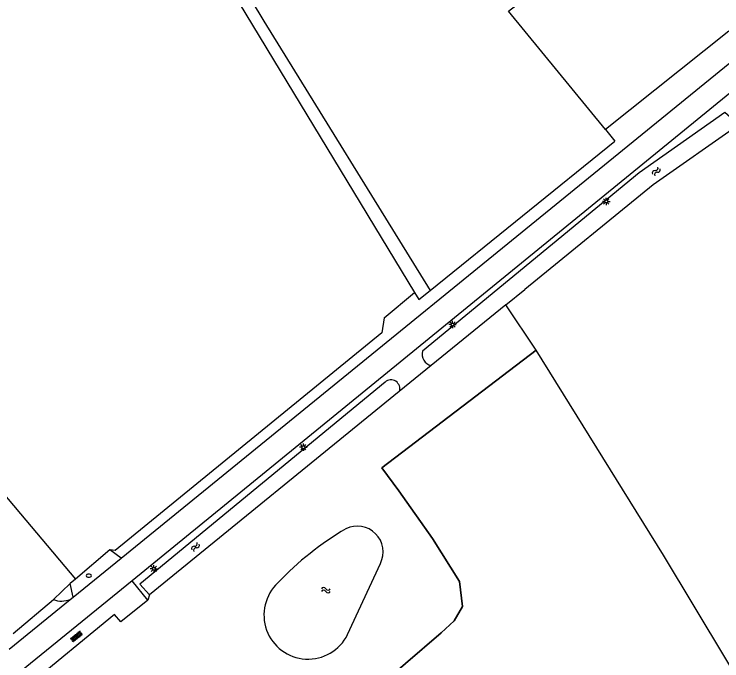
# Model space of a CAD drawing. Extents: x 136000 to 141014, y 402000 to 403500.
# Drawn here: x 136500.5 to 136619.2, y 403337.2 to 403445.7 of the extents above; entities that cross this region are included whole.
import ezdxf

# ---------------------------------------------------------------- set-up
doc = ezdxf.new("R2010")
doc.units = 0
for name, color, linetype in [('gg-afsc-draadraster', 7, 'Continuous'), ('gg-afsc-faunaraster', 7, 'Continuous'), ('gg-afsc-lijn draadraster', 7, 'Continuous'), ('gg-knt-bronhoudergrens', 7, 'Continuous'), ('gg-knt-verharding', 7, 'Continuous'), ('gg-kntw-bovenkant insteek waterloop', 7, 'Continuous'), ('gt-grn-groengrens', 7, 'Continuous'), ('gt-grn-vlakafsluiter', 7, 'Continuous'), ('gt-symb-brandkraan', 7, 'Continuous'), ('gt-symb-lichtmast', 7, 'Continuous'), ('gt-symb-overige verharding', 7, 'Continuous'), ('gt-symb-watersymbool', 7, 'Continuous')]:
    doc.layers.add(name, color=color, linetype=linetype)

# ---------------------------------------------------------------- blocks, each defined once
blk = doc.blocks.new('gt0-LMAST')
at = {"layer": 'gt-symb-lichtmast'}
for p, q in [((-0.18, 0.17), (-0.45, 0.44)), ((0, 0.25), (0, 0.62)), ((0.17, 0.17), (0.44, 0.44)), ((-0.25, 0), (-0.63, 0)), ((-0.18, -0.18), (-0.45, -0.45)), ((0, -0.25), (0, -0.63)), ((0.44, -0.45), (0.17, -0.18)), ((0.25, 0), (0.62, 0))]:
    blk.add_line(p, q, dxfattribs=at)
blk.add_circle((0, 0), 0.25, dxfattribs=at)
blk = doc.blocks.new('gt0-WA')
at = {"layer": 'gt-symb-watersymbool'}
for centre, start, end in [((-0.32, 0.02), 28.0725, 151.9275), ((0.43, 0.42), 208.0725, 331.9275), ((-0.32, -0.43), 28.0725, 151.9275), ((0.43, -0.03), 208.0725, 331.9275)]:
    blk.add_arc(centre, 0.425, start, end, dxfattribs=at)
blk = doc.blocks.new('gt0-OVH')
at = {"layer": 'gt-symb-overige verharding'}
for points in [[(-0.97, 0.3), (-0.97, 0.31), (-0.96, 0.32), (-0.97, 0.33), (-0.97, 0.34), (-0.98, 0.35), (-0.99, 0.35), (-1, 0.36), (-1.01, 0.35), (-1.02, 0.35), (-1.03, 0.34), (-1.03, 0.33), (-1.04, 0.32), (-1.03, 0.31), (-1.03, 0.3), (-1.02, 0.29), (-1.01, 0.29), (-1, 0.28), (-0.99, 0.29), (-0.98, 0.29)], [(-0.87, 0.11), (-0.87, 0.12), (-0.86, 0.13), (-0.87, 0.14), (-0.87, 0.15), (-0.88, 0.16), (-0.89, 0.16), (-0.9, 0.16), (-0.91, 0.16), (-0.92, 0.16), (-0.93, 0.15), (-0.93, 0.14), (-0.94, 0.13), (-0.93, 0.12), (-0.93, 0.11), (-0.92, 0.1), (-0.91, 0.09), (-0.9, 0.09), (-0.89, 0.09), (-0.88, 0.1)], [(-0.77, 0.3), (-0.77, 0.31), (-0.76, 0.32), (-0.77, 0.33), (-0.77, 0.34), (-0.78, 0.35), (-0.79, 0.35), (-0.8, 0.36), (-0.81, 0.35), (-0.82, 0.35), (-0.83, 0.34), (-0.83, 0.33), (-0.84, 0.32), (-0.83, 0.31), (-0.83, 0.3), (-0.82, 0.29), (-0.81, 0.29), (-0.8, 0.28), (-0.79, 0.29), (-0.78, 0.29)], [(-0.67, 0.11), (-0.67, 0.12), (-0.66, 0.13), (-0.67, 0.14), (-0.67, 0.15), (-0.68, 0.16), (-0.69, 0.16), (-0.7, 0.16), (-0.71, 0.16), (-0.72, 0.16), (-0.73, 0.15), (-0.73, 0.14), (-0.74, 0.13), (-0.73, 0.12), (-0.73, 0.11), (-0.72, 0.1), (-0.71, 0.09), (-0.7, 0.09), (-0.69, 0.09), (-0.68, 0.1)], [(-0.57, 0.3), (-0.57, 0.31), (-0.56, 0.32), (-0.57, 0.33), (-0.57, 0.34), (-0.58, 0.35), (-0.59, 0.35), (-0.6, 0.36), (-0.61, 0.35), (-0.62, 0.35), (-0.63, 0.34), (-0.63, 0.33), (-0.64, 0.32), (-0.63, 0.31), (-0.63, 0.3), (-0.62, 0.29), (-0.61, 0.29), (-0.6, 0.28), (-0.59, 0.29), (-0.58, 0.29)], [(-0.47, 0.11), (-0.47, 0.12), (-0.46, 0.13), (-0.47, 0.14), (-0.47, 0.15), (-0.48, 0.16), (-0.49, 0.16), (-0.5, 0.16), (-0.51, 0.16), (-0.52, 0.16), (-0.53, 0.15), (-0.53, 0.14), (-0.54, 0.13), (-0.53, 0.12), (-0.53, 0.11), (-0.52, 0.1), (-0.51, 0.09), (-0.5, 0.09), (-0.49, 0.09), (-0.48, 0.1)], [(-0.37, 0.3), (-0.37, 0.31), (-0.36, 0.32), (-0.37, 0.33), (-0.37, 0.34), (-0.38, 0.35), (-0.39, 0.35), (-0.4, 0.36), (-0.41, 0.35), (-0.42, 0.35), (-0.43, 0.34), (-0.43, 0.33), (-0.44, 0.32), (-0.43, 0.31), (-0.43, 0.3), (-0.42, 0.29), (-0.41, 0.29), (-0.4, 0.28), (-0.39, 0.29), (-0.38, 0.29)], [(-0.27, 0.11), (-0.27, 0.12), (-0.26, 0.13), (-0.27, 0.14), (-0.27, 0.15), (-0.28, 0.16), (-0.29, 0.16), (-0.3, 0.16), (-0.31, 0.16), (-0.32, 0.16), (-0.33, 0.15), (-0.33, 0.14), (-0.34, 0.13), (-0.33, 0.12), (-0.33, 0.11), (-0.32, 0.1), (-0.31, 0.09), (-0.3, 0.09), (-0.29, 0.09), (-0.28, 0.1)], [(-0.17, 0.3), (-0.17, 0.31), (-0.16, 0.32), (-0.17, 0.33), (-0.17, 0.34), (-0.18, 0.35), (-0.19, 0.35), (-0.2, 0.36), (-0.21, 0.35), (-0.22, 0.35), (-0.23, 0.34), (-0.23, 0.33), (-0.24, 0.32), (-0.23, 0.31), (-0.23, 0.3), (-0.22, 0.29), (-0.21, 0.29), (-0.2, 0.28), (-0.19, 0.29), (-0.18, 0.29)], [(-0.07, 0.11), (-0.07, 0.12), (-0.06, 0.13), (-0.07, 0.14), (-0.07, 0.15), (-0.08, 0.16), (-0.09, 0.16), (-0.1, 0.16), (-0.11, 0.16), (-0.12, 0.16), (-0.13, 0.15), (-0.13, 0.14), (-0.14, 0.13), (-0.13, 0.12), (-0.13, 0.11), (-0.12, 0.1), (-0.11, 0.09), (-0.1, 0.09), (-0.09, 0.09), (-0.08, 0.1)], [(0.03, 0.3), (0.03, 0.31), (0.04, 0.32), (0.03, 0.33), (0.03, 0.34), (0.02, 0.35), (0.01, 0.35), (0, 0.36), (-0.01, 0.35), (-0.02, 0.35), (-0.03, 0.34), (-0.03, 0.33), (-0.04, 0.32), (-0.03, 0.31), (-0.03, 0.3), (-0.02, 0.29), (-0.01, 0.29), (0, 0.28), (0.01, 0.29), (0.02, 0.29)], [(0.13, 0.11), (0.13, 0.12), (0.14, 0.13), (0.13, 0.14), (0.13, 0.15), (0.12, 0.16), (0.11, 0.16), (0.1, 0.16), (0.09, 0.16), (0.08, 0.16), (0.07, 0.15), (0.07, 0.14), (0.06, 0.13), (0.07, 0.12), (0.07, 0.11), (0.08, 0.1), (0.09, 0.09), (0.1, 0.09), (0.11, 0.09), (0.12, 0.1)], [(0.23, 0.3), (0.23, 0.31), (0.24, 0.32), (0.23, 0.33), (0.23, 0.34), (0.22, 0.35), (0.21, 0.35), (0.2, 0.36), (0.19, 0.35), (0.18, 0.35), (0.17, 0.34), (0.17, 0.33), (0.16, 0.32), (0.17, 0.31), (0.17, 0.3), (0.18, 0.29), (0.19, 0.29), (0.2, 0.28), (0.21, 0.29), (0.22, 0.29)], [(0.33, 0.11), (0.33, 0.12), (0.34, 0.13), (0.33, 0.14), (0.33, 0.15), (0.32, 0.16), (0.31, 0.16), (0.3, 0.16), (0.29, 0.16), (0.28, 0.16), (0.27, 0.15), (0.27, 0.14), (0.26, 0.13), (0.27, 0.12), (0.27, 0.11), (0.28, 0.1), (0.29, 0.09), (0.3, 0.09), (0.31, 0.09), (0.32, 0.1)], [(0.43, 0.3), (0.43, 0.31), (0.44, 0.32), (0.43, 0.33), (0.43, 0.34), (0.42, 0.35), (0.41, 0.35), (0.4, 0.36), (0.39, 0.35), (0.38, 0.35), (0.37, 0.34), (0.37, 0.33), (0.36, 0.32), (0.37, 0.31), (0.37, 0.3), (0.38, 0.29), (0.39, 0.29), (0.4, 0.28), (0.41, 0.29), (0.42, 0.29)], [(0.53, 0.11), (0.53, 0.12), (0.54, 0.13), (0.53, 0.14), (0.53, 0.15), (0.52, 0.16), (0.51, 0.16), (0.5, 0.16), (0.49, 0.16), (0.48, 0.16), (0.47, 0.15), (0.47, 0.14), (0.46, 0.13), (0.47, 0.12), (0.47, 0.11), (0.48, 0.1), (0.49, 0.09), (0.5, 0.09), (0.51, 0.09), (0.52, 0.1)], [(0.63, 0.3), (0.63, 0.31), (0.64, 0.32), (0.63, 0.33), (0.63, 0.34), (0.62, 0.35), (0.61, 0.35), (0.6, 0.36), (0.59, 0.35), (0.58, 0.35), (0.57, 0.34), (0.57, 0.33), (0.56, 0.32), (0.57, 0.31), (0.57, 0.3), (0.58, 0.29), (0.59, 0.29), (0.6, 0.28), (0.61, 0.29), (0.62, 0.29)], [(0.73, 0.11), (0.73, 0.12), (0.74, 0.13), (0.73, 0.14), (0.73, 0.15), (0.72, 0.16), (0.71, 0.16), (0.7, 0.16), (0.69, 0.16), (0.68, 0.16), (0.67, 0.15), (0.67, 0.14), (0.66, 0.13), (0.67, 0.12), (0.67, 0.11), (0.68, 0.1), (0.69, 0.09), (0.7, 0.09), (0.71, 0.09), (0.72, 0.1)], [(0.83, 0.3), (0.83, 0.31), (0.84, 0.32), (0.83, 0.33), (0.83, 0.34), (0.82, 0.35), (0.81, 0.35), (0.8, 0.36), (0.79, 0.35), (0.78, 0.35), (0.77, 0.34), (0.77, 0.33), (0.76, 0.32), (0.77, 0.31), (0.77, 0.3), (0.78, 0.29), (0.79, 0.29), (0.8, 0.28), (0.81, 0.29), (0.82, 0.29)], [(0.93, 0.11), (0.93, 0.12), (0.94, 0.13), (0.93, 0.14), (0.93, 0.15), (0.92, 0.16), (0.91, 0.16), (0.9, 0.16), (0.89, 0.16), (0.88, 0.16), (0.87, 0.15), (0.87, 0.14), (0.86, 0.13), (0.87, 0.12), (0.87, 0.11), (0.88, 0.1), (0.89, 0.09), (0.9, 0.09), (0.91, 0.09), (0.92, 0.1)], [(1.03, 0.3), (1.03, 0.31), (1.04, 0.32), (1.03, 0.33), (1.03, 0.34), (1.02, 0.35), (1.01, 0.35), (1, 0.36), (0.99, 0.35), (0.98, 0.35), (0.97, 0.34), (0.97, 0.33), (0.96, 0.32), (0.97, 0.31), (0.97, 0.3), (0.98, 0.29), (0.99, 0.29), (1, 0.28), (1.01, 0.29), (1.02, 0.29)], [(-0.97, -0.14), (-0.97, -0.13), (-0.96, -0.12), (-0.97, -0.11), (-0.97, -0.1), (-0.98, -0.09), (-0.99, -0.09), (-1, -0.08), (-1.01, -0.09), (-1.02, -0.09), (-1.03, -0.1), (-1.03, -0.11), (-1.04, -0.12), (-1.03, -0.13), (-1.03, -0.14), (-1.02, -0.15), (-1.01, -0.15), (-1, -0.16), (-0.99, -0.15), (-0.98, -0.15)], [(-0.87, -0.33), (-0.87, -0.32), (-0.86, -0.31), (-0.87, -0.3), (-0.87, -0.29), (-0.88, -0.28), (-0.89, -0.28), (-0.9, -0.28), (-0.91, -0.28), (-0.92, -0.28), (-0.93, -0.29), (-0.93, -0.3), (-0.94, -0.31), (-0.93, -0.32), (-0.93, -0.33), (-0.92, -0.34), (-0.91, -0.35), (-0.9, -0.35), (-0.89, -0.35), (-0.88, -0.34)], [(-0.77, -0.14), (-0.77, -0.13), (-0.76, -0.12), (-0.77, -0.11), (-0.77, -0.1), (-0.78, -0.09), (-0.79, -0.09), (-0.8, -0.08), (-0.81, -0.09), (-0.82, -0.09), (-0.83, -0.1), (-0.83, -0.11), (-0.84, -0.12), (-0.83, -0.13), (-0.83, -0.14), (-0.82, -0.15), (-0.81, -0.15), (-0.8, -0.16), (-0.79, -0.15), (-0.78, -0.15)], [(-0.67, -0.33), (-0.67, -0.32), (-0.66, -0.31), (-0.67, -0.3), (-0.67, -0.29), (-0.68, -0.28), (-0.69, -0.28), (-0.7, -0.28), (-0.71, -0.28), (-0.72, -0.28), (-0.73, -0.29), (-0.73, -0.3), (-0.74, -0.31), (-0.73, -0.32), (-0.73, -0.33), (-0.72, -0.34), (-0.71, -0.35), (-0.7, -0.35), (-0.69, -0.35), (-0.68, -0.34)], [(-0.57, -0.14), (-0.57, -0.13), (-0.56, -0.12), (-0.57, -0.11), (-0.57, -0.1), (-0.58, -0.09), (-0.59, -0.09), (-0.6, -0.08), (-0.61, -0.09), (-0.62, -0.09), (-0.63, -0.1), (-0.63, -0.11), (-0.64, -0.12), (-0.63, -0.13), (-0.63, -0.14), (-0.62, -0.15), (-0.61, -0.15), (-0.6, -0.16), (-0.59, -0.15), (-0.58, -0.15)], [(-0.47, -0.33), (-0.47, -0.32), (-0.46, -0.31), (-0.47, -0.3), (-0.47, -0.29), (-0.48, -0.28), (-0.49, -0.28), (-0.5, -0.28), (-0.51, -0.28), (-0.52, -0.28), (-0.53, -0.29), (-0.53, -0.3), (-0.54, -0.31), (-0.53, -0.32), (-0.53, -0.33), (-0.52, -0.34), (-0.51, -0.35), (-0.5, -0.35), (-0.49, -0.35), (-0.48, -0.34)], [(-0.37, -0.14), (-0.37, -0.13), (-0.36, -0.12), (-0.37, -0.11), (-0.37, -0.1), (-0.38, -0.09), (-0.39, -0.09), (-0.4, -0.08), (-0.41, -0.09), (-0.42, -0.09), (-0.43, -0.1), (-0.43, -0.11), (-0.44, -0.12), (-0.43, -0.13), (-0.43, -0.14), (-0.42, -0.15), (-0.41, -0.15), (-0.4, -0.16), (-0.39, -0.15), (-0.38, -0.15)], [(-0.27, -0.33), (-0.27, -0.32), (-0.26, -0.31), (-0.27, -0.3), (-0.27, -0.29), (-0.28, -0.28), (-0.29, -0.28), (-0.3, -0.28), (-0.31, -0.28), (-0.32, -0.28), (-0.33, -0.29), (-0.33, -0.3), (-0.34, -0.31), (-0.33, -0.32), (-0.33, -0.33), (-0.32, -0.34), (-0.31, -0.35), (-0.3, -0.35), (-0.29, -0.35), (-0.28, -0.34)], [(-0.17, -0.14), (-0.17, -0.13), (-0.16, -0.12), (-0.17, -0.11), (-0.17, -0.1), (-0.18, -0.09), (-0.19, -0.09), (-0.2, -0.08), (-0.21, -0.09), (-0.22, -0.09), (-0.23, -0.1), (-0.23, -0.11), (-0.24, -0.12), (-0.23, -0.13), (-0.23, -0.14), (-0.22, -0.15), (-0.21, -0.15), (-0.2, -0.16), (-0.19, -0.15), (-0.18, -0.15)], [(-0.07, -0.33), (-0.07, -0.32), (-0.06, -0.31), (-0.07, -0.3), (-0.07, -0.29), (-0.08, -0.28), (-0.09, -0.28), (-0.1, -0.28), (-0.11, -0.28), (-0.12, -0.28), (-0.13, -0.29), (-0.13, -0.3), (-0.14, -0.31), (-0.13, -0.32), (-0.13, -0.33), (-0.12, -0.34), (-0.11, -0.35), (-0.1, -0.35), (-0.09, -0.35), (-0.08, -0.34)], [(0.03, -0.14), (0.03, -0.13), (0.04, -0.12), (0.03, -0.11), (0.03, -0.1), (0.02, -0.09), (0.01, -0.09), (0, -0.08), (-0.01, -0.09), (-0.02, -0.09), (-0.03, -0.1), (-0.03, -0.11), (-0.04, -0.12), (-0.03, -0.13), (-0.03, -0.14), (-0.02, -0.15), (-0.01, -0.15), (0, -0.16), (0.01, -0.15), (0.02, -0.15)], [(0.13, -0.33), (0.13, -0.32), (0.14, -0.31), (0.13, -0.3), (0.13, -0.29), (0.12, -0.28), (0.11, -0.28), (0.1, -0.28), (0.09, -0.28), (0.08, -0.28), (0.07, -0.29), (0.07, -0.3), (0.06, -0.31), (0.07, -0.32), (0.07, -0.33), (0.08, -0.34), (0.09, -0.35), (0.1, -0.35), (0.11, -0.35), (0.12, -0.34)], [(0.23, -0.14), (0.23, -0.13), (0.24, -0.12), (0.23, -0.11), (0.23, -0.1), (0.22, -0.09), (0.21, -0.09), (0.2, -0.08), (0.19, -0.09), (0.18, -0.09), (0.17, -0.1), (0.17, -0.11), (0.16, -0.12), (0.17, -0.13), (0.17, -0.14), (0.18, -0.15), (0.19, -0.15), (0.2, -0.16), (0.21, -0.15), (0.22, -0.15)], [(0.33, -0.33), (0.33, -0.32), (0.34, -0.31), (0.33, -0.3), (0.33, -0.29), (0.32, -0.28), (0.31, -0.28), (0.3, -0.28), (0.29, -0.28), (0.28, -0.28), (0.27, -0.29), (0.27, -0.3), (0.26, -0.31), (0.27, -0.32), (0.27, -0.33), (0.28, -0.34), (0.29, -0.35), (0.3, -0.35), (0.31, -0.35), (0.32, -0.34)], [(0.43, -0.14), (0.43, -0.13), (0.44, -0.12), (0.43, -0.11), (0.43, -0.1), (0.42, -0.09), (0.41, -0.09), (0.4, -0.08), (0.39, -0.09), (0.38, -0.09), (0.37, -0.1), (0.37, -0.11), (0.36, -0.12), (0.37, -0.13), (0.37, -0.14), (0.38, -0.15), (0.39, -0.15), (0.4, -0.16), (0.41, -0.15), (0.42, -0.15)], [(0.53, -0.33), (0.53, -0.32), (0.54, -0.31), (0.53, -0.3), (0.53, -0.29), (0.52, -0.28), (0.51, -0.28), (0.5, -0.28), (0.49, -0.28), (0.48, -0.28), (0.47, -0.29), (0.47, -0.3), (0.46, -0.31), (0.47, -0.32), (0.47, -0.33), (0.48, -0.34), (0.49, -0.35), (0.5, -0.35), (0.51, -0.35), (0.52, -0.34)], [(0.63, -0.14), (0.63, -0.13), (0.64, -0.12), (0.63, -0.11), (0.63, -0.1), (0.62, -0.09), (0.61, -0.09), (0.6, -0.08), (0.59, -0.09), (0.58, -0.09), (0.57, -0.1), (0.57, -0.11), (0.56, -0.12), (0.57, -0.13), (0.57, -0.14), (0.58, -0.15), (0.59, -0.15), (0.6, -0.16), (0.61, -0.15), (0.62, -0.15)], [(0.73, -0.33), (0.73, -0.32), (0.74, -0.31), (0.73, -0.3), (0.73, -0.29), (0.72, -0.28), (0.71, -0.28), (0.7, -0.28), (0.69, -0.28), (0.68, -0.28), (0.67, -0.29), (0.67, -0.3), (0.66, -0.31), (0.67, -0.32), (0.67, -0.33), (0.68, -0.34), (0.69, -0.35), (0.7, -0.35), (0.71, -0.35), (0.72, -0.34)], [(0.83, -0.14), (0.83, -0.13), (0.84, -0.12), (0.83, -0.11), (0.83, -0.1), (0.82, -0.09), (0.81, -0.09), (0.8, -0.08), (0.79, -0.09), (0.78, -0.09), (0.77, -0.1), (0.77, -0.11), (0.76, -0.12), (0.77, -0.13), (0.77, -0.14), (0.78, -0.15), (0.79, -0.15), (0.8, -0.16), (0.81, -0.15), (0.82, -0.15)], [(0.93, -0.33), (0.93, -0.32), (0.94, -0.31), (0.93, -0.3), (0.93, -0.29), (0.92, -0.28), (0.91, -0.28), (0.9, -0.28), (0.89, -0.28), (0.88, -0.28), (0.87, -0.29), (0.87, -0.3), (0.86, -0.31), (0.87, -0.32), (0.87, -0.33), (0.88, -0.34), (0.89, -0.35), (0.9, -0.35), (0.91, -0.35), (0.92, -0.34)], [(1.03, -0.14), (1.03, -0.13), (1.04, -0.12), (1.03, -0.11), (1.03, -0.1), (1.02, -0.09), (1.01, -0.09), (1, -0.08), (0.99, -0.09), (0.98, -0.09), (0.97, -0.1), (0.97, -0.11), (0.96, -0.12), (0.97, -0.13), (0.97, -0.14), (0.98, -0.15), (0.99, -0.15), (1, -0.16), (1.01, -0.15), (1.02, -0.15)]]:
    blk.add_lwpolyline(points, close=True, dxfattribs=at)
blk = doc.blocks.new('gt0-BR')
at = {"layer": 'gt-symb-brandkraan'}
for centre, radius, start, end in [((-0.24, 0), 0.206, 107.5669, 252.4331), ((0.6, -2.66), 3, 106.892, 107.5669), ((0, -0.69), 0.938, 73.108, 106.892), ((-0.6, -2.66), 3, 72.4331, 73.108), ((0.24, 0), 0.206, 287.567, 72.4331), ((0.6, 2.66), 3, 252.4331, 253.108), ((0, 0.69), 0.938, 253.108, 286.8921), ((-0.6, 2.66), 3, 286.8921, 287.567)]:
    blk.add_arc(centre, radius, start, end, dxfattribs=at)

msp = doc.modelspace()

# ---------------------------------------------------------------- linework, layer by layer
at = {"layer": 'gg-afsc-draadraster'}
for p, q in [((136570.31, 403399.33), (136601.28, 403424.39)), ((136480.04, 403387.34), (136510.83, 403350.89))]:
    msp.add_line(p, q, dxfattribs=at)
at = {"layer": 'gg-afsc-faunaraster'}
msp.add_lwpolyline([(136562.6, 403394.74), (136562.2, 403392.2), (136517.49, 403355.66), (136516.59, 403355.77)], dxfattribs=at)
at = {"layer": 'gg-afsc-lijn draadraster'}
for p, q in [((136570.31, 403399.33), (136601.28, 403424.39)), ((136480.04, 403387.34), (136510.83, 403350.89))]:
    msp.add_line(p, q, dxfattribs=at)
msp.add_lwpolyline([(136588.09, 403389.3), (136562.18, 403369.58), (136565.05, 403365.7), (136570.72, 403357.71), (136575.23, 403350.46), (136575.71, 403346.29), (136574.31, 403343.88), (136572.14, 403341.84), (136560.19, 403331.59), (136545.08, 403319.78), (136519.41, 403299.3)], dxfattribs=at)
at = {"layer": 'gg-knt-bronhoudergrens'}
for p, q in [((136588.09, 403389.3), (136582.99, 403396.9)), ((136500.4, 403341.78), (136507.13, 403347.44))]:
    msp.add_line(p, q, dxfattribs=at)
for points in [[(136599.69, 403426.34), (136583.46, 403446.22), (136588.08, 403449.86)], [(136519.41, 403299.3), (136545.08, 403319.78), (136560.19, 403331.59), (136572.14, 403341.84), (136574.31, 403343.88), (136575.71, 403346.29), (136575.23, 403350.46), (136570.72, 403357.71), (136565.05, 403365.7), (136562.18, 403369.58), (136588.09, 403389.3)], [(136563.32, 403227.63), (136645.97, 403294.17), (136609.45, 403354.9), (136588.09, 403389.3)]]:
    msp.add_lwpolyline(points, dxfattribs=at)
at = {"layer": 'gg-knt-verharding'}
for p, q in [((136636.77, 403445.68), (136520.34, 403350.61)), ((136518.48, 403354.41), (136623.99, 403440.32)), ((136518.48, 403354.41), (136516.59, 403355.77)), ((136510.42, 403347.84), (136518.48, 403354.41)), ((136520.34, 403350.61), (136500.9, 403334.75)), ((136510.42, 403347.84), (136509.94, 403350.14)), ((136522.94, 403347.37), (136520.34, 403350.61)), ((136509.96, 403347.47), (136510.42, 403347.84)), ((136499.74, 403339.15), (136509.96, 403347.47))]:
    msp.add_line(p, q, dxfattribs=at)
msp.add_lwpolyline([(136522.94, 403347.37), (136518.42, 403343.73), (136517.4, 403344.95), (136502.55, 403332.74)], dxfattribs=at)
at = {"layer": 'gg-kntw-bovenkant insteek waterloop'}
for p, q in [((136567.68, 403399), (136568.41, 403397.79)), ((136568.41, 403397.79), (136570.31, 403399.33)), ((136582.99, 403396.9), (136586.2, 403399.51)), ((136582.99, 403396.9), (136570.49, 403386.71)), ((136565.13, 403382.35), (136523.23, 403348.22)), ((136556.47, 403341.57), (136561.97, 403353.52))]:
    msp.add_line(p, q, dxfattribs=at)
for points in [[(136506.86, 403500), (136518.03, 403481.14), (136534.94, 403453.16), (136567.68, 403399)], [(136509.01, 403500), (136542.42, 403444.53), (136570.31, 403399.33)], [(136622.06, 403427.11), (136619.71, 403429.17), (136605.35, 403419.09), (136569.05, 403389.13)], [(136622.06, 403427.11), (136607.71, 403417.03), (136586.2, 403399.51)], [(136562.74, 403383.93), (136521.64, 403350.01), (136523.23, 403348.22)]]:
    msp.add_lwpolyline(points, dxfattribs=at)
for centre, radius, start, end in [((136570.93, 403388.62), 1.95, 164.6683, 256.7706), ((136563.74, 403382.84), 1.48, 340.6883, 132.3645), ((136558.1, 403355.45), 4.32, 333.388, 116.3153), ((136582.19, 403314.97), 51.42, 120.3761, 136.6659), ((136549.84, 403344.85), 7.4, 133.0781, 333.6214)]:
    msp.add_arc(centre, radius, start, end, dxfattribs=at)
at = {"layer": 'gt-grn-groengrens'}
for p, q in [((136620.42, 403442.86), (136599.69, 403426.34)), ((136599.69, 403426.34), (136601.28, 403424.39)), ((136570.49, 403386.71), (136565.13, 403382.35))]:
    msp.add_line(p, q, dxfattribs=at)
msp.add_arc((136508.51, 403351.06), 3.87, 249.0714, 292.0211, dxfattribs=at)
at = {"layer": 'gt-grn-vlakafsluiter'}
for p, q in [((136562.6, 403394.74), (136567.68, 403399)), ((136516.59, 403355.77), (136510.83, 403350.89)), ((136509.94, 403350.14), (136507.13, 403347.44)), ((136510.83, 403350.89), (136509.94, 403350.14)), ((136523.23, 403348.22), (136522.94, 403347.37))]:
    msp.add_line(p, q, dxfattribs=at)

# ---------------------------------------------------------------- block references
at = {"layer": 'gt-symb-brandkraan'}
msp.add_blockref('gt0-BR', (136513.06, 403351.45), dxfattribs=at)
at = {"layer": 'gt-symb-lichtmast'}
for p in [(136599.85, 403414.26), (136574.07, 403393.6), (136549.05, 403373.02), (136523.99, 403352.61)]:
    msp.add_blockref('gt0-LMAST', p, dxfattribs=at)
at = {"layer": 'gt-symb-overige verharding', "rotation": 38.54346272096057}
msp.add_blockref('gt0-OVH', (136511, 403341.24), dxfattribs=at)
at = {"layer": 'gt-symb-watersymbool'}
for p, rotation in [((136608.27, 403419.34), -126.99589775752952), ((136530.99, 403356.31), -126.99589775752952), ((136552.87, 403349.04), 180)]:
    msp.add_blockref('gt0-WA', p, dxfattribs=dict(at, rotation=rotation))

doc.saveas('drawing.dxf')
